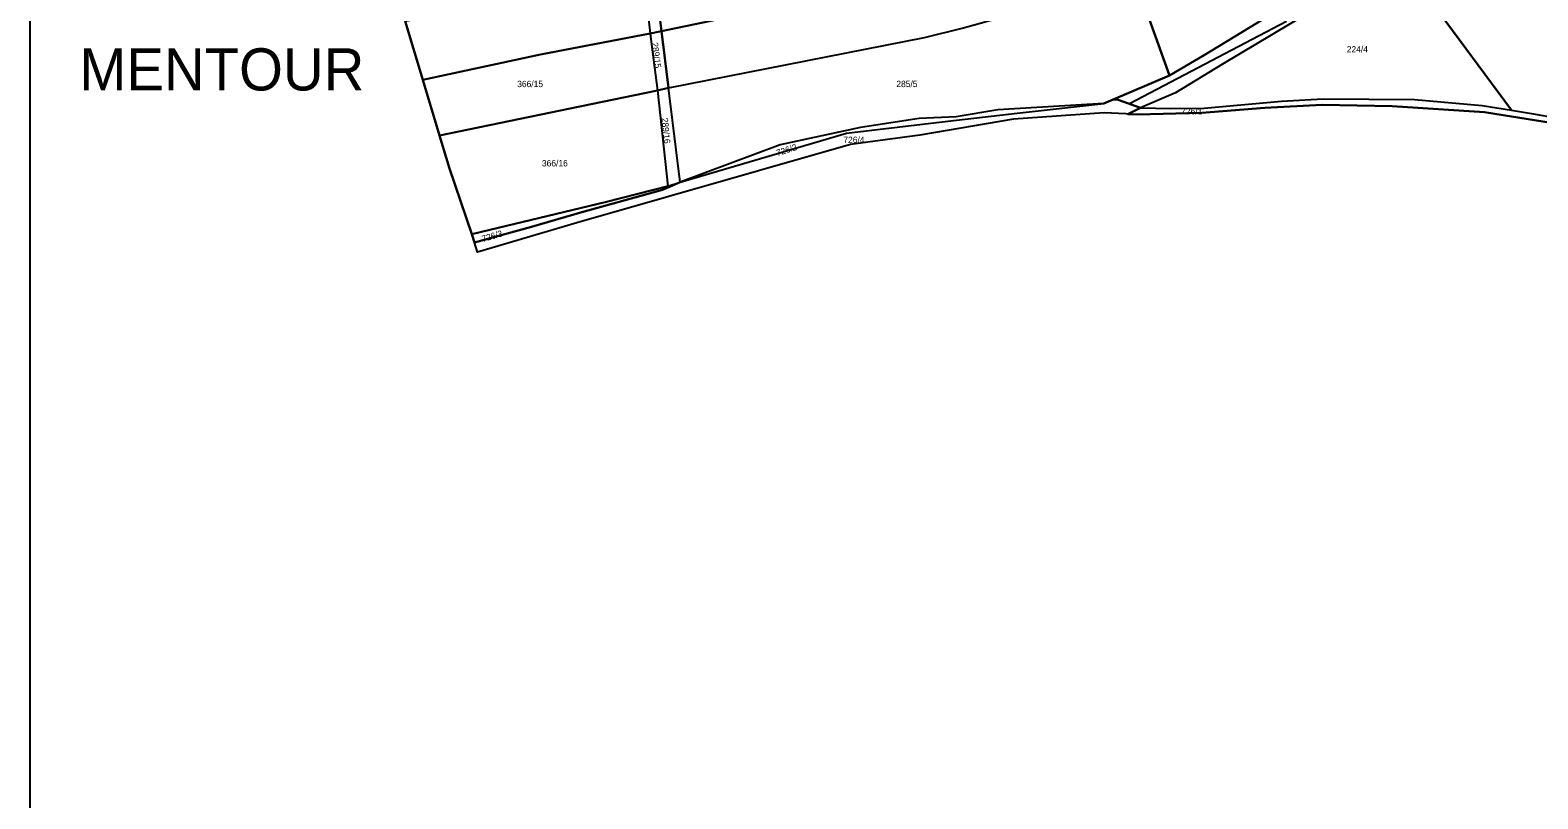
# Model space of a CAD drawing. Extents: x -629983 to -626385, y -1072828 to -1067897.
# Drawn here: x -629983 to -629267, y -1072463 to -1072099 of the extents above; entities that cross this region are included whole.
import ezdxf

# ---------------------------------------------------------------- set-up
doc = ezdxf.new("R2010")
doc.units = 0
for name, color, linetype in [('Default', 7, 'Continuous'), ('Parcela nároku', 7, 'Continuous'), ('Parcelní číslo', 7, 'Continuous'), ('Plocha PÚ', 7, 'Continuous'), ('silnice III třídy', 7, 'Continuous'), ('Šetřený obvod', 7, 'Continuous')]:
    doc.layers.add(name, color=color, linetype=linetype)

msp = doc.modelspace()

# ---------------------------------------------------------------- linework, layer by layer
at = {"layer": 'Default'}
msp.add_lwpolyline([(-629982.64, -1067896.74), (-626385.01, -1067896.74), (-626385.01, -1072827.89), (-629982.64, -1072827.89)], close=True, dxfattribs=at)
at = {"layer": 'Parcela nároku'}
for points in [[(-629574.82, -1072048.1), (-629686.85, -1072070.44), (-629683.82, -1072094.29), (-629683.19, -1072099.37), (-629561.64, -1072073.86), (-629524.41, -1072064.18), (-629496.76, -1072055.05), (-629484.48, -1072049.71), (-629465.84, -1072039.42), (-629434.26, -1072019.47), (-629403.3, -1071998.1), (-629342.16, -1071956.44), (-629319.99, -1071942.59), (-629332.77, -1071911.76), (-629348.09, -1071919.93), (-629477.19, -1072011.99), (-629492.53, -1072021.24), (-629502.43, -1072026.38), (-629515.74, -1072031.75), (-629536.64, -1072038.7), (-629557.83, -1072044.08)], [(-629434.26, -1072019.47), (-629465.84, -1072039.42), (-629484.48, -1072049.71), (-629496.76, -1072055.05), (-629524.41, -1072064.18), (-629561.64, -1072073.86), (-629683.19, -1072099.37), (-629679.86, -1072126.25), (-629558.46, -1072102.35), (-629540.47, -1072097.88), (-629498.48, -1072086.16), (-629486.76, -1072082.19), (-629460.11, -1072070.5), (-629418.55, -1072046.19), (-629402.34, -1072035.94), (-629305.85, -1071972.63), (-629311.08, -1071960.38), (-629319.99, -1071942.59), (-629342.16, -1071956.44), (-629403.3, -1071998.1)], [(-629460.11, -1072070.5), (-629418.55, -1072046.19), (-629402.34, -1072035.94), (-629305.85, -1071972.63), (-629283.84, -1072023.61), (-629287.81, -1072026.71), (-629425.77, -1072110.79), (-629442.16, -1072120.34)], [(-629138.38, -1072092.9), (-629191.45, -1072015.43), (-629209.53, -1072025.89), (-629274.46, -1072062.37), (-629317.36, -1072086.21), (-629279.88, -1072136.87), (-629270.47, -1072138.37), (-629257.89, -1072140.54), (-629236.18, -1072146.64), (-629186.65, -1072119.27)], [(-629332.98, -1072064.82), (-629344.65, -1072071.63), (-629417.11, -1072115.03), (-629439.29, -1072128.52), (-629455.98, -1072135.66), (-629441.69, -1072135.95), (-629425.7, -1072135.88), (-629389.11, -1072132.61), (-629369.32, -1072131.48), (-629325.92, -1072131.83), (-629293.89, -1072134.65), (-629279.88, -1072136.87), (-629317.36, -1072086.21)], [(-629691.92, -1072071.25), (-629688.56, -1072100.44), (-629740.54, -1072110.41), (-629796.43, -1072122.4), (-629804.76, -1072094.56)], [(-629686.85, -1072070.44), (-629691.92, -1072071.25), (-629688.56, -1072100.44), (-629683.19, -1072099.37), (-629683.82, -1072094.29)], [(-629486.76, -1072082.19), (-629460.11, -1072070.5), (-629442.16, -1072120.34), (-629468.94, -1072131.75), (-629473.36, -1072133.71), (-629523.58, -1072136.73), (-629543.37, -1072140.01), (-629560.94, -1072140.76), (-629588.8, -1072145.03), (-629626.85, -1072153.3), (-629674.31, -1072170.99), (-629679.86, -1072126.25), (-629558.46, -1072102.35), (-629540.47, -1072097.88), (-629498.48, -1072086.16)], [(-629788.48, -1072148.79), (-629796.43, -1072122.4), (-629740.54, -1072110.41), (-629688.56, -1072100.44), (-629687.91, -1072105.65), (-629685.12, -1072127.54), (-629721.86, -1072135.12)], [(-629683.19, -1072099.37), (-629688.56, -1072100.44), (-629687.91, -1072105.65), (-629685.12, -1072127.54), (-629679.86, -1072126.25)], [(-629685.12, -1072127.54), (-629680.16, -1072172.8), (-629709.22, -1072180.32), (-629773.14, -1072195.65), (-629783.73, -1072164.53), (-629788.48, -1072148.79), (-629721.86, -1072135.12)], [(-629771.89, -1072199.56), (-629744.84, -1072192.19), (-629720.9, -1072185.14), (-629682.64, -1072174.57), (-629674.31, -1072170.99), (-629595.37, -1072147.73), (-629547.29, -1072142.05), (-629514.48, -1072138.22), (-629473.36, -1072133.71), (-629468.94, -1072131.75), (-629466.46, -1072131.99), (-629455.98, -1072135.66), (-629461.98, -1072138.65), (-629462.96, -1072138.59), (-629473.14, -1072138.01), (-629516.13, -1072141.03), (-629560.59, -1072148.71), (-629593.47, -1072153.03), (-629723.39, -1072190.28), (-629770.48, -1072204.21)], [(-629674.31, -1072170.99), (-629679.86, -1072126.25), (-629685.12, -1072127.54), (-629680.16, -1072172.8)], [(-629369.76, -1072134.35), (-629397.01, -1072135.74), (-629426.79, -1072138.1), (-629457.47, -1072138.91), (-629461.98, -1072138.65), (-629455.98, -1072135.66), (-629441.69, -1072135.95), (-629425.7, -1072135.88), (-629389.11, -1072132.61), (-629369.32, -1072131.48), (-629325.92, -1072131.83), (-629293.89, -1072134.65), (-629279.88, -1072136.87), (-629270.47, -1072138.37), (-629257.89, -1072140.54), (-629236.18, -1072146.64), (-629199.41, -1072156.52), (-629198.64, -1072156.73), (-629176.85, -1072157.84), (-629177.42, -1072162.94), (-629211.82, -1072156.39), (-629252.21, -1072144.25), (-629292.75, -1072137.84), (-629336.63, -1072134.92)], [(-629626.85, -1072153.3), (-629674.31, -1072170.99), (-629595.37, -1072147.73), (-629547.29, -1072142.05), (-629514.48, -1072138.22), (-629473.36, -1072133.71), (-629523.58, -1072136.73), (-629543.37, -1072140.01), (-629560.94, -1072140.76), (-629588.8, -1072145.03)], [(-629771.89, -1072199.56), (-629773.14, -1072195.65), (-629709.22, -1072180.32), (-629680.16, -1072172.8), (-629674.31, -1072170.99), (-629682.64, -1072174.57), (-629720.9, -1072185.14), (-629744.84, -1072192.19)]]:
    msp.add_lwpolyline(points, close=True, dxfattribs=at)
msp.add_lwpolyline([(-629344.65, -1072071.63), (-629417.11, -1072115.03), (-629439.29, -1072128.52), (-629455.98, -1072135.66), (-629466.46, -1072131.99), (-629468.94, -1072131.75), (-629442.16, -1072120.34), (-629425.77, -1072110.79), (-629287.81, -1072026.71)], dxfattribs=at)
at = {"layer": 'Plocha PÚ'}
msp.add_lwpolyline([(-629804.76, -1072094.56), (-629796.43, -1072122.4), (-629788.48, -1072148.79), (-629783.73, -1072164.53), (-629773.14, -1072195.65), (-629771.89, -1072199.56), (-629744.84, -1072192.19), (-629720.9, -1072185.14), (-629682.64, -1072174.57), (-629674.31, -1072170.99), (-629595.37, -1072147.73), (-629547.29, -1072142.05), (-629514.48, -1072138.22), (-629473.36, -1072133.71), (-629468.94, -1072131.75), (-629466.46, -1072131.99), (-629455.98, -1072135.66), (-629461.98, -1072138.65), (-629457.47, -1072138.91), (-629426.79, -1072138.1), (-629397.01, -1072135.74), (-629369.76, -1072134.35), (-629336.63, -1072134.92), (-629292.75, -1072137.84), (-629252.21, -1072144.25)], dxfattribs=at)
at = {"layer": 'silnice III třídy'}
msp.add_lwpolyline([(-629386.67, -1072094.72), (-629461.22, -1072133.82)], dxfattribs=at)
at = {"layer": 'Šetřený obvod'}
for p, q in [((-629804.76, -1072094.56), (-629796.43, -1072122.4)), ((-629796.43, -1072122.4), (-629788.48, -1072148.79)), ((-629473.36, -1072133.71), (-629468.94, -1072131.75)), ((-629468.94, -1072131.75), (-629466.46, -1072131.99)), ((-629547.29, -1072142.05), (-629514.48, -1072138.22)), ((-629514.48, -1072138.22), (-629473.36, -1072133.71)), ((-629466.46, -1072131.99), (-629455.98, -1072135.66)), ((-629455.98, -1072135.66), (-629461.98, -1072138.65)), ((-629461.98, -1072138.65), (-629457.47, -1072138.91)), ((-629457.47, -1072138.91), (-629426.79, -1072138.1)), ((-629426.79, -1072138.1), (-629397.01, -1072135.74)), ((-629397.01, -1072135.74), (-629369.76, -1072134.35)), ((-629369.76, -1072134.35), (-629336.63, -1072134.92)), ((-629336.63, -1072134.92), (-629292.75, -1072137.84)), ((-629292.75, -1072137.84), (-629252.21, -1072144.25)), ((-629595.37, -1072147.73), (-629547.29, -1072142.05)), ((-629788.48, -1072148.79), (-629783.73, -1072164.53)), ((-629674.31, -1072170.99), (-629595.37, -1072147.73)), ((-629783.73, -1072164.53), (-629773.14, -1072195.65)), ((-629720.9, -1072185.14), (-629682.64, -1072174.57)), ((-629682.64, -1072174.57), (-629674.31, -1072170.99)), ((-629744.84, -1072192.19), (-629720.9, -1072185.14)), ((-629773.14, -1072195.65), (-629771.89, -1072199.56)), ((-629771.89, -1072199.56), (-629744.84, -1072192.19))]:
    msp.add_line(p, q, dxfattribs=at)

# ---------------------------------------------------------------- texts
at = {"layer": 'Default'}
msp.add_text('MENTOUR', height=20, dxfattribs=at).set_placement((-629959.3, -1072127.48))
at = {"layer": 'Parcelní číslo'}
for s, rotation, p in [('289/15', 277.59465, (-629687.81, -1072104.9)), ('289/16', 275.79276, (-629683.11, -1072140.58)), ('726/2', 17.79939, (-629628.17, -1072158.66)), ('726/3', 16.3764, (-629767.92, -1072199.38))]:
    msp.add_text(s, height=3, rotation=rotation, dxfattribs=at).set_placement(p)
for s, p in [('224/4', (-629358.1, -1072109.46)), ('366/15', (-629751.6, -1072125.89)), ('285/5', (-629571.75, -1072125.89)), ('726/1', (-629436.64, -1072138.83)), ('726/4', (-629596.89, -1072152.35)), ('366/16', (-629739.88, -1072163.5))]:
    msp.add_text(s, height=3, dxfattribs=at).set_placement(p)

doc.saveas('drawing.dxf')
